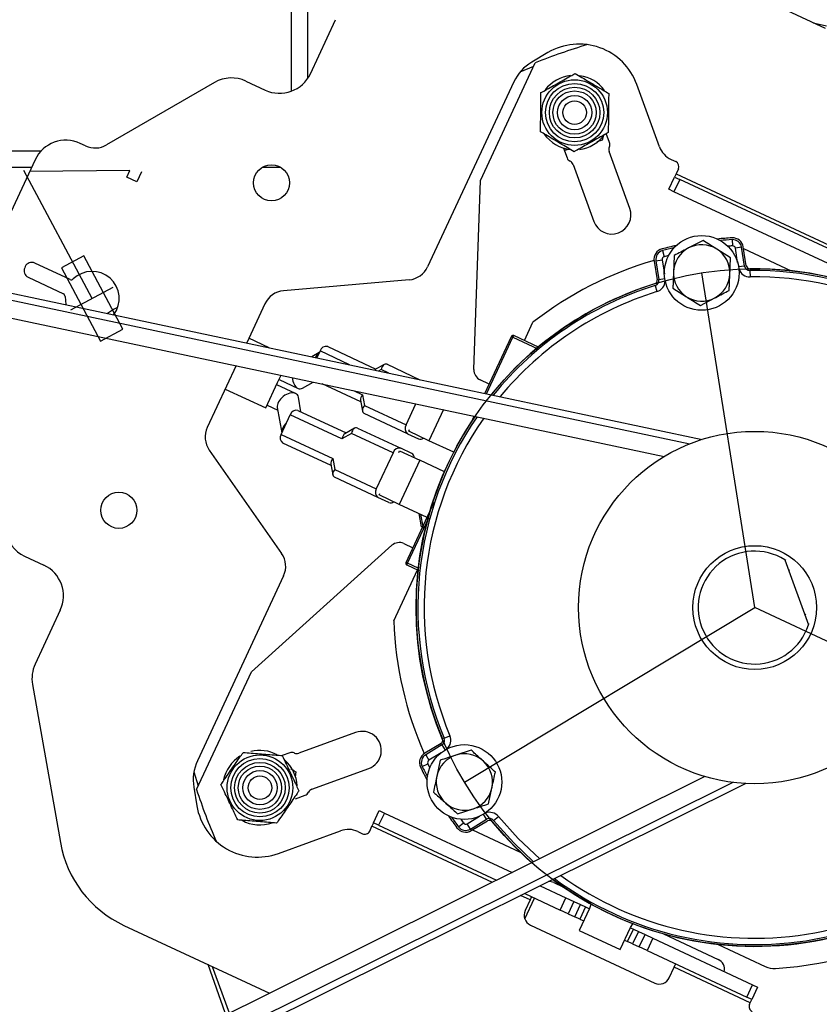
# Model space of a CAD drawing. Header units: inches. Extents: x 170 to 284, y 215 to 248.
# Tile 839 of 1056: x 236.28 to 236.429, y 225.337 to 225.521. Entities that reach past the tile are written whole.
import ezdxf

# ---------------------------------------------------------------- set-up
doc = ezdxf.new("R2010")
doc.units = ezdxf.units.IN
doc.header["$LTSCALE"] = 0.25
doc.header["$MEASUREMENT"] = 0
doc.layers.add('ANNOTATIONS', color=1, linetype='Continuous')
doc.layers.add('RH FRONT OF HOOD', color=7, linetype='Continuous')
doc.styles.add('ARIAL', font='arial.ttf', dxfattribs={"height": 0.09375})
doc.dimstyles.new('STANDARD$0', dxfattribs={"dimtxt": 0.09375, "dimasz": 0.09375, "dimexe": 0.03125, "dimexo": 0.046875, "dimgap": 0.09, "dimtad": 0, "dimtih": 1, "dimtoh": 1, "dimdec": 4, "dimzin": 0, "dimdsep": 46, "dimtxsty": 'ARIAL', "dimcen": 0.09, "dimadec": 0, "dimazin": 0, "dimtfac": 1, "dimtdec": 4, "dimtofl": 0, "dimtmove": 0, "dimatfit": 1, "dimfxl": 1, "dimtolj": 1, "dimtzin": 0, "dimarcsym": 0})

# ---------------------------------------------------------------- blocks, each defined once
blk = doc.blocks.new('*D83')
at = {"layer": 'ANNOTATIONS', "color": 0, "lineweight": -2, "transparency": 16777216}
for p, q in [((235.2910738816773, 225.6576941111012), (235.2910738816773, 226.3915711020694)), ((236.5255283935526, 225.4495179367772), (236.5255283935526, 226.3915711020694)), ((235.3848238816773, 226.3603211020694), (235.5980270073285, 226.3603211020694)), ((236.4317783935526, 226.3603211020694), (236.2185752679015, 226.3603211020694))]:
    blk.add_line(p, q, dxfattribs=at)
at = {"layer": 'ANNOTATIONS', "color": 0, "transparency": 16777216}
for points in [[(235.3848238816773, 226.3759461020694), (235.3848238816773, 226.3446961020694), (235.2910738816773, 226.3603211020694)], [(236.4317783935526, 226.3759461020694), (236.4317783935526, 226.3446961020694), (236.5255283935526, 226.3603211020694)]]:
    blk.add_solid(points, dxfattribs=at)
at = {"layer": 'defpoints', "color": 0, "transparency": 16777216}
for p in [(236.5255283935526, 226.3603211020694), (235.2910738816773, 225.6108191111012), (236.5255283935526, 225.4026429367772)]:
    blk.add_point(p, dxfattribs=at)
at = {"layer": 'ANNOTATIONS', "color": 0, "transparency": 16777216, "insert": (235.908301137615, 226.3603211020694), "char_height": 0.09375, "attachment_point": 5, "style": 'ARIAL'}
blk.add_mtext('\\A1;DIM "A"', dxfattribs=at)
blk = doc.blocks.new('*D84')
at = {"layer": 'ANNOTATIONS', "color": 0, "lineweight": -2, "transparency": 16777216}
for p, q in [((235.2910738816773, 225.6576941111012), (235.2910738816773, 226.0615542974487)), ((236.1899014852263, 225.2816237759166), (236.1899014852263, 226.0615542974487)), ((235.1973238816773, 226.0303042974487), (235.1035738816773, 226.0303042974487)), ((236.2836514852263, 226.0303042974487), (236.3774014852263, 226.0303042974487))]:
    blk.add_line(p, q, dxfattribs=at)
at = {"layer": 'ANNOTATIONS', "color": 0, "transparency": 16777216}
for points in [[(235.1973238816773, 226.0459292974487), (235.1973238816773, 226.0146792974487), (235.2910738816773, 226.0303042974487)], [(236.2836514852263, 226.0459292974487), (236.2836514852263, 226.0146792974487), (236.1899014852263, 226.0303042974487)]]:
    blk.add_solid(points, dxfattribs=at)
at = {"layer": 'defpoints', "color": 0, "transparency": 16777216}
for p in [(236.1899014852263, 226.0303042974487), (235.2910738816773, 225.6108191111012), (236.1899014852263, 225.2347487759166)]:
    blk.add_point(p, dxfattribs=at)
at = {"layer": 'ANNOTATIONS', "color": 0, "transparency": 16777216, "insert": (234.6019627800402, 226.0303042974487), "char_height": 0.09375, "attachment_point": 5, "style": 'ARIAL'}
blk.add_mtext('\\A1;PROJECTION', dxfattribs=at)

msp = doc.modelspace()

# ---------------------------------------------------------------- linework, layer by layer
at = {"layer": 'RH FRONT OF HOOD'}
for p, q in [((236.3302539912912, 225.5079061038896), (236.3302539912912, 225.5828290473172)), ((236.3332829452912, 225.5828290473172), (236.3332829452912, 225.5102645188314)), ((236.4299742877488, 225.5196231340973), (236.3864838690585, 225.539903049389)), ((236.333802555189, 225.5111740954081), (236.3385049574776, 225.5212584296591)), ((236.4277072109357, 225.5206802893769), (236.4301905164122, 225.5201069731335)), ((236.3781516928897, 225.5151077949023), (236.3751422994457, 225.5133294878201)), ((236.3655529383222, 225.4912327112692), (236.3757955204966, 225.513197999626)), ((236.3754814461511, 225.5125244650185), (236.3729357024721, 225.5114458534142)), ((236.3159097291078, 225.5095372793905), (236.2957072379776, 225.4978733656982)), ((236.3217602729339, 225.5097927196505), (236.3253755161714, 225.5081069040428)), ((236.3717897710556, 225.5096334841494), (236.3556969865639, 225.4751223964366)), ((236.3989878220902, 225.4975480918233), (236.3947625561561, 225.5091569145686)), ((236.3885634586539, 225.4997062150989), (236.3883066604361, 225.4987496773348)), ((236.3896654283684, 225.4983296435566), (236.3890623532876, 225.4999865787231)), ((236.2918172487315, 225.4977035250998), (236.2908189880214, 225.4981690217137)), ((236.3883066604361, 225.4987496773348), (236.3872792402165, 225.4984749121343)), ((236.3896242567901, 225.4974933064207), (236.3896293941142, 225.4975043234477)), ((236.2834801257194, 225.496723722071), (236.2331048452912, 225.496723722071)), ((236.381072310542, 225.497284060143), (236.3817414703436, 225.495445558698)), ((236.3822086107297, 225.4971188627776), (236.3812518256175, 225.4968629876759)), ((236.3934557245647, 225.4860421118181), (236.389588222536, 225.4966679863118)), ((236.1596883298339, 225.4952565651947), (236.4069510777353, 225.4429082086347)), ((236.2817358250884, 225.493694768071), (236.2704032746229, 225.493694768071)), ((236.2823919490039, 225.4951018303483), (236.2714324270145, 225.4715990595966)), ((236.3282987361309, 225.493694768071), (236.324785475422, 225.493694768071)), ((236.3822995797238, 225.4948364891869), (236.3823105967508, 225.4948313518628)), ((236.382868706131, 225.4942222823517), (236.3867362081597, 225.483596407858)), ((236.4011679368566, 225.4951689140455), (236.4020307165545, 225.4947665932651)), ((236.2930282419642, 225.4692261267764), (236.2803185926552, 225.4931295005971)), ((236.300067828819, 225.493101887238), (236.2813655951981, 225.492900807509)), ((236.2994976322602, 225.4918790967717), (236.300067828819, 225.493101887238)), ((236.3014082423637, 225.4909881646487), (236.2994976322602, 225.4918790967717)), ((236.3022673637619, 225.4928305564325), (236.3014082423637, 225.4909881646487)), ((236.4007382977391, 225.4896006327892), (236.4018074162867, 225.4918933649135)), ((236.4020925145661, 225.4925047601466), (236.4018074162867, 225.4918933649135)), ((236.4018074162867, 225.4918933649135), (236.4027627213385, 225.491447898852)), ((236.4025201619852, 225.4934218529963), (236.4020925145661, 225.4925047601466)), ((236.4020925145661, 225.4925047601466), (236.431628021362, 225.4787321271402)), ((236.176074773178, 225.4904953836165), (236.4046669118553, 225.4420998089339)), ((236.3643363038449, 225.45594269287), (236.3655529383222, 225.4912327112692)), ((236.4027627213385, 225.491447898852), (236.4016936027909, 225.4891551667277)), ((236.4366783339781, 225.4756327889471), (236.4027627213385, 225.491447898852)), ((236.4016936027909, 225.4891551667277), (236.4007382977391, 225.4896006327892)), ((236.4356092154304, 225.4733400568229), (236.4016936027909, 225.4891551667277)), ((236.1908297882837, 225.4840090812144), (236.3998950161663, 225.4397475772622)), ((236.4071289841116, 225.4800585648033), (236.404438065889, 225.4786485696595)), ((236.4125476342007, 225.4802019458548), (236.4126193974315, 225.4790357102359)), ((236.2914708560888, 225.477184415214), (236.2873014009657, 225.4749674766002)), ((236.2987550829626, 225.4634847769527), (236.2914708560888, 225.477184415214)), ((236.399569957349, 225.4781464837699), (236.3998620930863, 225.4770151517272)), ((236.4122620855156, 225.4768077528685), (236.4096955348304, 225.4784331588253)), ((236.4143169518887, 225.4787824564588), (236.4131628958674, 225.4785996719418)), ((236.4135844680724, 225.4759379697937), (236.4131628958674, 225.4785996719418)), ((236.4148722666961, 225.4752763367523), (236.4143169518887, 225.4787824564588)), ((236.4152054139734, 225.4753291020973), (236.414650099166, 225.4788352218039)), ((236.4146949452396, 225.4785520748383), (236.4236074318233, 225.4743961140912)), ((236.2889109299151, 225.4727649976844), (236.2823375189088, 225.4758302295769)), ((236.3979927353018, 225.476196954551), (236.3985480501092, 225.4726908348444)), ((236.3983258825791, 225.476249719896), (236.3994799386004, 225.4764325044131)), ((236.3983258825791, 225.476249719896), (236.3988811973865, 225.4727436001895)), ((236.3994799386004, 225.4764325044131), (236.3999015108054, 225.473770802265)), ((236.4148722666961, 225.4752763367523), (236.4137728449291, 225.475102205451)), ((236.2805445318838, 225.4751776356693), (236.280444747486, 225.4749636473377)), ((236.2873014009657, 225.4749674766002), (236.2945856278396, 225.4612678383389)), ((236.4167737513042, 225.4115226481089), (236.4068802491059, 225.4739877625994)), ((236.4158859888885, 225.4744228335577), (236.4159024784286, 225.4732545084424)), ((236.2810973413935, 225.4731706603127), (236.2876707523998, 225.4701054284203)), ((236.3522432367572, 225.4727040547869), (236.3287693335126, 225.4706503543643)), ((236.3981808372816, 225.4716186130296), (236.3985261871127, 225.4705023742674)), ((236.3988811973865, 225.4727436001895), (236.3999806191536, 225.4729177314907)), ((236.2890821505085, 225.4671279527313), (236.2969743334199, 225.4713243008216)), ((236.401498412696, 225.4711677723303), (236.4040649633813, 225.4695423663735)), ((236.2879810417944, 225.4695787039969), (236.2881026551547, 225.4680697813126)), ((236.3253155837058, 225.4682320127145), (236.3219030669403, 225.4609138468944)), ((236.4066315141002, 225.4679169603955), (236.4093224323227, 225.4693269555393)), ((236.37376350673, 225.4613522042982), (236.3753589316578, 225.4647736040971)), ((236.2945856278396, 225.4612678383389), (236.2987550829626, 225.4634847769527)), ((236.3261115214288, 225.460022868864), (236.3223134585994, 225.4617939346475)), ((236.3663772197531, 225.4514981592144), (236.3713282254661, 225.4621156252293)), ((236.3667098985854, 225.4514277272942), (236.371629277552, 225.4619772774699)), ((236.3716315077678, 225.4619780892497), (236.3762583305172, 225.4598207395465)), ((236.3765291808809, 225.4600625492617), (236.3717764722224, 225.4622787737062)), ((236.3354674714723, 225.4591372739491), (236.3340722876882, 225.4583374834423)), ((236.335598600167, 225.4594184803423), (236.3350026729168, 225.4581405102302)), ((236.3411137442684, 225.456846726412), (236.335598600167, 225.4594184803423)), ((236.3370334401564, 225.4602380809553), (236.34605354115, 225.4560319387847)), ((236.3475837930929, 225.4569060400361), (236.3457902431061, 225.4558815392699)), ((236.3481219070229, 225.4569282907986), (236.3542699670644, 225.4540614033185)), ((236.3199276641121, 225.4566775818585), (236.3145436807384, 225.4451315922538)), ((236.3470452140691, 225.4559416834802), (236.3465972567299, 225.4556858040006)), ((236.3484227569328, 225.4552993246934), (236.3470452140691, 225.4559416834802)), ((236.3254788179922, 225.4487806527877), (236.3276883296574, 225.4535189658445)), ((236.3276883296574, 225.4535189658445), (236.3283315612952, 225.4548983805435)), ((236.3279549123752, 225.4540906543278), (236.3314880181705, 225.4524431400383)), ((236.3323295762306, 225.452478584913), (236.3343339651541, 225.4536276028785)), ((236.3432025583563, 225.4499179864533), (236.3360067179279, 225.4532734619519)), ((236.3671943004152, 225.4532503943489), (236.3655036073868, 225.4540387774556)), ((236.3178944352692, 225.4523173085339), (236.3254788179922, 225.4487806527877)), ((236.3310395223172, 225.4514813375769), (236.3275064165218, 225.4531288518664)), ((236.3418539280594, 225.452035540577), (236.3435410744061, 225.4512488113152)), ((236.3320449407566, 225.4480750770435), (236.3315533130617, 225.4508138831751)), ((236.3431485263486, 225.4502163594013), (236.3435165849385, 225.4481838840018)), ((236.3435410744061, 225.4512488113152), (236.343909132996, 225.4492163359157)), ((236.3516570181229, 225.4456034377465), (236.3535060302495, 225.4495686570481)), ((236.3257245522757, 225.4493076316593), (236.327705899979, 225.4483837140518)), ((236.3276220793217, 225.4488506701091), (236.328469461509, 225.444129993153)), ((236.3314837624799, 225.4483367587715), (236.3405038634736, 225.4441306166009)), ((236.3519514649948, 225.4439774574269), (236.3438454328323, 225.4477573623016)), ((236.343909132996, 225.4492163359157), (236.3516570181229, 225.4456034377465)), ((236.3586556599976, 225.4484784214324), (236.3559481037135, 225.4426720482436)), ((236.3283383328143, 225.4438487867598), (236.3300489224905, 225.4475171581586)), ((236.3397019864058, 225.4430158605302), (236.3300489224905, 225.4475171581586)), ((236.3638807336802, 225.446144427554), (236.3644018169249, 225.4472618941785)), ((236.3414955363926, 225.4440403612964), (236.3397019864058, 225.4430158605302)), ((236.3420341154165, 225.4450047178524), (236.3402405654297, 225.4439802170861)), ((236.3492434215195, 225.4404274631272), (236.3414955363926, 225.4440403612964)), ((236.3425722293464, 225.4450269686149), (236.3506782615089, 225.4412470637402)), ((236.3521652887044, 225.4444360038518), (236.3523078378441, 225.4447417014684)), ((236.3559481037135, 225.4426720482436), (236.3521652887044, 225.4444360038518)), ((236.3283383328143, 225.4438487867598), (236.3379913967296, 225.4393474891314)), ((236.3376528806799, 225.4380166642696), (236.3286327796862, 225.4422228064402)), ((236.3519514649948, 225.4439774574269), (236.3540049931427, 225.4430198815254)), ((236.3605682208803, 225.4405176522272), (236.3559481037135, 225.4426720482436)), ((236.3149111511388, 225.440931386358), (236.3284266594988, 225.4216292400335)), ((236.3492434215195, 225.4404274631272), (236.3461073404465, 225.4337021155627)), ((236.3503218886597, 225.4404828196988), (236.3504644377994, 225.4407885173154)), ((236.3504644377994, 225.4407885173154), (236.3542472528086, 225.4390245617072)), ((236.3527317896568, 225.4402894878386), (236.3506782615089, 225.4412470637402)), ((236.3379913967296, 225.4393474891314), (236.3383594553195, 225.4373150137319)), ((236.3542472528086, 225.4390245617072), (236.3503984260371, 225.4307707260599)), ((236.3588377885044, 225.4368839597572), (236.3542472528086, 225.4390245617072)), ((236.3375988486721, 225.4383150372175), (236.337966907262, 225.4362825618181)), ((236.3383594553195, 225.4373150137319), (236.3461073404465, 225.4337021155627)), ((236.3464017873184, 225.4320761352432), (236.3382957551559, 225.4358560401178)), ((236.3484553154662, 225.4311185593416), (236.3464017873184, 225.4320761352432)), ((236.3466156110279, 225.432534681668), (236.3467581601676, 225.4328403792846)), ((236.3503984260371, 225.4307707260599), (236.3466156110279, 225.432534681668)), ((236.3516564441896, 225.419929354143), (236.3569060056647, 225.431187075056)), ((236.3555842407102, 225.428352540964), (236.3503984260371, 225.4307707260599)), ((236.3519559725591, 225.4197881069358), (236.355925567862, 225.4283008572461)), ((236.3540826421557, 225.4290527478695), (236.3545189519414, 225.4265783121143)), ((236.3548511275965, 225.4266368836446), (236.3544558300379, 225.4288787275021)), ((236.3548511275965, 225.4266368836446), (236.3545189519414, 225.4265783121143)), ((236.3548928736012, 225.4265522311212), (236.3546441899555, 225.4263243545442)), ((236.3227881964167, 225.399523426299), (236.3490398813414, 225.4231394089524)), ((236.3512486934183, 225.4234690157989), (236.3529393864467, 225.4226806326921)), ((236.2804210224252, 225.4211404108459), (236.2840362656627, 225.4194545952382)), ((236.4226054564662, 225.4203030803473), (236.4223708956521, 225.4204544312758)), ((236.4223708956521, 225.4204544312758), (236.4268026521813, 225.4082782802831)), ((236.3493602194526, 225.4090191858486), (236.3538066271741, 225.4185545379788)), ((236.3518195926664, 225.4194811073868), (236.3540742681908, 225.4184297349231)), ((236.3539478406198, 225.4188573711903), (236.3519567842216, 225.4197858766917)), ((236.4232311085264, 225.4185841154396), (236.4231303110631, 225.418367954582)), ((236.3287941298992, 225.4174290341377), (236.3127013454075, 225.3829179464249)), ((236.2871034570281, 225.4110275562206), (236.2824010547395, 225.4009432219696)), ((236.3625632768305, 225.3789497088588), (236.4167737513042, 225.4115226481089)), ((236.4740920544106, 225.3847946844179), (236.4167737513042, 225.4115226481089)), ((236.4260432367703, 225.4103647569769), (236.4262593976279, 225.4102639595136)), ((236.426261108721, 225.410259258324), (236.4261603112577, 225.4100430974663)), ((236.4268026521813, 225.4082782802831), (236.4268850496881, 225.4085449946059)), ((236.3125456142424, 225.3775581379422), (236.3227881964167, 225.399523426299)), ((236.2819032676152, 225.3971621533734), (236.2871070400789, 225.3676500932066)), ((236.342254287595, 225.3882046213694), (236.3316284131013, 225.3843371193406)), ((236.3587862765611, 225.3871367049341), (236.3598633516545, 225.3875896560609)), ((236.3582009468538, 225.3861661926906), (236.355158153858, 225.3843378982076)), ((236.3583746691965, 225.3858770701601), (236.3553318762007, 225.3840487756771)), ((236.3583746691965, 225.3858770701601), (236.3589479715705, 225.3849229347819)), ((236.3299667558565, 225.384414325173), (236.3285395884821, 225.3838948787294)), ((236.3308030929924, 225.3843731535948), (236.3307920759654, 225.3843782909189)), ((236.3553318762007, 225.3840487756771), (236.3559336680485, 225.3830472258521)), ((236.3582436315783, 225.3844351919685), (236.3559336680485, 225.3830472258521)), ((236.3638484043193, 225.3848881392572), (236.3609557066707, 225.3839600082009)), ((236.3546785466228, 225.3818765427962), (236.3557329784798, 225.3823799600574)), ((236.3580630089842, 225.3830318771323), (236.3574204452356, 225.3800626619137)), ((236.4074905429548, 225.3799733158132), (236.2161394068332, 225.2848308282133)), ((236.3120495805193, 225.3808751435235), (236.3128596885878, 225.3782316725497)), ((236.331066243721, 225.3808318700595), (236.3309659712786, 225.3799207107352)), ((236.331066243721, 225.3808318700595), (236.3309659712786, 225.3799207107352)), ((236.3340741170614, 225.3776176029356), (236.3446999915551, 225.3814851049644)), ((236.4151128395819, 225.3786778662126), (236.1888006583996, 225.2661522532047)), ((236.4126990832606, 225.3788893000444), (236.2034755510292, 225.2748604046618)), ((236.3120250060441, 225.3779740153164), (236.312597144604, 225.3745256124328)), ((236.3310123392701, 225.3758212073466), (236.3328508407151, 225.3764903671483)), ((236.3334599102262, 225.3770484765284), (236.3334650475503, 225.3770594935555)), ((236.3670635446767, 225.3748675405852), (236.3677061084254, 225.3778367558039)), ((236.3455860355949, 225.3713262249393), (236.3466551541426, 225.3736189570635)), ((236.3476104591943, 225.373173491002), (236.3465413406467, 225.3708807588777)), ((236.3466551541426, 225.3736189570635), (236.3476104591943, 225.373173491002)), ((236.3476104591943, 225.373173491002), (236.371453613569, 225.3620552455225)), ((236.3612781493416, 225.3730112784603), (236.3641708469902, 225.3739394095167)), ((236.3630687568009, 225.3711724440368), (236.3653787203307, 225.3725604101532)), ((236.3667133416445, 225.3719991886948), (236.3661400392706, 225.372953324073)), ((236.3680187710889, 225.3717712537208), (236.3689243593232, 225.3725096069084)), ((236.3448732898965, 225.3697977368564), (236.3453009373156, 225.3707148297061)), ((236.3455860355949, 225.3713262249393), (236.3453009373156, 225.3707148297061)), ((236.3677841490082, 225.3602307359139), (236.3453009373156, 225.3707148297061)), ((236.3465413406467, 225.3708807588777), (236.3455860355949, 225.3713262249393)), ((236.3465413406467, 225.3708807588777), (236.3685566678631, 225.3606148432)), ((236.3614458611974, 225.370613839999), (236.3623853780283, 225.3713085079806)), ((236.3636705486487, 225.3701708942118), (236.3630687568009, 225.3711724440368)), ((236.3636705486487, 225.3701708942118), (236.3667133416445, 225.3719991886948)), ((236.3638442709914, 225.3698817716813), (236.3668870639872, 225.3717100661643)), ((236.3278330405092, 225.3656261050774), (236.3394418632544, 225.3698513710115)), ((236.3426657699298, 225.3697106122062), (236.3435285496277, 225.3693082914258)), ((236.3640900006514, 225.3700294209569), (236.3730024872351, 225.3658734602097)), ((236.376731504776, 225.3595941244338), (236.3815260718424, 225.3573583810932)), ((236.3767836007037, 225.3595698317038), (236.3768518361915, 225.3596539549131)), ((236.3792441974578, 225.3601716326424), (236.3810733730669, 225.3593186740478)), ((236.3748364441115, 225.3569421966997), (236.3730620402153, 225.3577696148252)), ((236.3738345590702, 225.3581537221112), (236.3804569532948, 225.3550656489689)), ((236.3738488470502, 225.3533899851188), (236.3756709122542, 225.3572974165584)), ((236.3748364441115, 225.3569421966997), (236.3739098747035, 225.354955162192)), ((236.3750250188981, 225.3573465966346), (236.3748364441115, 225.3569421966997)), ((236.3804569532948, 225.3550656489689), (236.3815260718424, 225.3573583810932)), ((236.3815260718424, 225.3573583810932), (236.3829896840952, 225.3566758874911)), ((236.3829896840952, 225.3566758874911), (236.3819205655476, 225.3543831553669)), ((236.3829896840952, 225.3566758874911), (236.3842308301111, 225.3560971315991)), ((236.3831617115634, 225.3538043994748), (236.3842308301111, 225.3560971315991)), ((236.3842308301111, 225.3560971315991), (236.3851675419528, 225.3556603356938)), ((236.3819205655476, 225.3543831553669), (236.3804569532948, 225.3550656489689)), ((236.3819205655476, 225.3543831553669), (236.3831617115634, 225.3538043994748)), ((236.3859394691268, 225.3553748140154), (236.3840150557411, 225.3512478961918)), ((236.3851675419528, 225.3556603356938), (236.3840984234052, 225.3533676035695)), ((236.3851675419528, 225.3556603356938), (236.3859109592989, 225.3553136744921)), ((236.2989586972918, 225.3522047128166), (236.3261453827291, 225.3395273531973)), ((236.3748887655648, 225.3522656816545), (236.3981217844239, 225.3414319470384)), ((236.3840984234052, 225.3533676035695), (236.3831617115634, 225.3538043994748)), ((236.3840984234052, 225.3533676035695), (236.3848418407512, 225.3530209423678)), ((236.3840150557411, 225.3512478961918), (236.3916574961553, 225.3476841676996)), ((236.3916574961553, 225.3476841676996), (236.393581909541, 225.3518110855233)), ((236.3930460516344, 225.3491952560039), (236.3941151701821, 225.3514879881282)), ((236.3935533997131, 225.351749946), (236.3941151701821, 225.3514879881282)), ((236.3950518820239, 225.3510511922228), (236.3939827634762, 225.3487584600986)), ((236.3941151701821, 225.3514879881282), (236.3950518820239, 225.3510511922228)), ((236.3950518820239, 225.3510511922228), (236.3962930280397, 225.3504724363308)), ((236.395223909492, 225.3481797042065), (236.3962930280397, 225.3504724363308)), ((236.3962930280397, 225.3504724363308), (236.3977566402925, 225.3497899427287)), ((236.399730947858, 225.3506185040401), (236.4099668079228, 225.345845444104)), ((236.3924842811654, 225.3494572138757), (236.3930460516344, 225.3491952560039)), ((236.3939827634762, 225.3487584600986), (236.3930460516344, 225.3491952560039)), ((236.3939827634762, 225.3487584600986), (236.395223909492, 225.3481797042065)), ((236.3977566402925, 225.3497899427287), (236.3966875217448, 225.3474972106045)), ((236.3977566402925, 225.3497899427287), (236.4163507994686, 225.341119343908)), ((236.4099400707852, 225.3486491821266), (236.4187345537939, 225.3445482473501)), ((236.3966875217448, 225.3474972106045), (236.395223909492, 225.3481797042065)), ((236.3966875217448, 225.3474972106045), (236.4152816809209, 225.3388266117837)), ((236.3179086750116, 225.3358620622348), (236.3146841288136, 225.3448718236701)), ((236.4017378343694, 225.3443978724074), (236.401926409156, 225.3448022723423)), ((236.3186947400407, 225.3358227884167), (236.3155477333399, 225.3444691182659)), ((236.4008112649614, 225.3424108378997), (236.4017378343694, 225.3443978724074)), ((236.4159518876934, 225.3377697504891), (236.4017378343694, 225.3443978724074)), ((236.4152816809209, 225.3388266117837), (236.4163507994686, 225.341119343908)), ((236.4163507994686, 225.341119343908), (236.4173061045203, 225.3406738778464)), ((236.4173061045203, 225.3406738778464), (236.4162369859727, 225.3383811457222)), ((236.4162369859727, 225.3383811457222), (236.4152816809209, 225.3388266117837)), ((236.4158093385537, 225.3374640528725), (236.4159518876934, 225.3377697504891)), ((236.4159518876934, 225.3377697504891), (236.4162369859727, 225.3383811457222))]:
    msp.add_line(p, q, dxfattribs=at)
at = {"layer": 'RH FRONT OF HOOD', "flags": 128}
for points in [[(236.2816591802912, 225.493694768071), (236.2817249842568, 225.4936882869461), (236.2817321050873, 225.4936867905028)], [(236.2978028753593, 225.4675523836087), (236.2970461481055, 225.4671535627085), (236.2958911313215, 225.4664208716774)], [(236.3689243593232, 225.3725096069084), (236.3726003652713, 225.3683915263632), (236.3766217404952, 225.3646249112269)], [(236.3677573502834, 225.3715581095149), (236.3715230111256, 225.3673395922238), (236.3751602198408, 225.3638982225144)], [(236.3680187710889, 225.3717712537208), (236.3717643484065, 225.3675752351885), (236.3754870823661, 225.3640607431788)], [(236.3862101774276, 225.3561544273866), (236.3862027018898, 225.3561233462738), (236.3859394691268, 225.3553748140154)], [(236.393581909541, 225.3518110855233), (236.3939861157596, 225.3524938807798), (236.3940051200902, 225.3525195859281)]]:
    msp.add_lwpolyline(points, dxfattribs=at)
at = {"layer": 'RH FRONT OF HOOD'}
for centre, radius in [((236.383145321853, 225.5039159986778), 0.006122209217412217), ((236.383145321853, 225.5039159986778), 0.005447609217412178), ((236.383145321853, 225.5039159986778), 0.00472219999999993), ((236.383145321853, 225.5039159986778), 0.004047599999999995), ((236.383145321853, 225.5039159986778), 0.003204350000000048), ((236.383145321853, 225.5039159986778), 0.00219245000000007), ((236.3265421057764, 225.490815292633), 0.003372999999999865), ((236.4068802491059, 225.4739877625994), 0.006982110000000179), ((236.4167737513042, 225.4115226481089), 0.06324374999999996), ((236.4167737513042, 225.4115226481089), 0.03288675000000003), ((236.2980322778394, 225.4296757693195), 0.003372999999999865), ((236.4167737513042, 225.4115226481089), 0.01155252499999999), ((236.3625632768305, 225.3789497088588), 0.006982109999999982), ((236.3243804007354, 225.3778942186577), 0.006122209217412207), ((236.3243804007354, 225.3778942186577), 0.005447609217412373), ((236.3243804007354, 225.3778942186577), 0.004722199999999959), ((236.3243804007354, 225.3778942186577), 0.004047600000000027), ((236.3243804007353, 225.3778942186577), 0.003204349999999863), ((236.3243804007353, 225.3778942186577), 0.002192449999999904)]:
    msp.add_circle(centre, radius, dxfattribs=at)
for centre, radius, start, end in [((236.4167737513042, 225.4115226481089), 0.1096225, 106.5596910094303, 111.9509201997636), ((236.3839859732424, 225.5052345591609), 0.01146820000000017, 20.00000000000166, 120.5796380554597), ((236.3794322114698, 225.5060697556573), 0.008432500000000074, 120.5796380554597, 155.0000000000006), ((236.3190803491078, 225.504045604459), 0.006341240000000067, 65.00000000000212, 120.0000000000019), ((236.3280554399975, 225.5138540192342), 0.006341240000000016, 244.9999999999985, 335.0000000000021), ((236.383145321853, 225.5039159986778), 0.006948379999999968, 96.52453311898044, 142.2226577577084), ((236.383145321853, 225.5039159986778), 0.006948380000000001, 36.45371756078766, 81.9618841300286), ((236.383145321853, 225.5039159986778), 0.006948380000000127, 215.1975681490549, 263.4127007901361), ((236.383145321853, 225.5039159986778), 0.006948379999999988, 277.5885157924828, 323.7157043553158), ((236.2881390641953, 225.4924219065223), 0.006341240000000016, 65.00000000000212, 155.0000000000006), ((236.2935991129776, 225.5015247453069), 0.004216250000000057, 245.0000000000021, 300.0000000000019), ((236.3906024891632, 225.4970371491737), 0.001079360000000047, 154.9999999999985, 199.9999999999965), ((236.3886511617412, 225.4979604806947), 0.001079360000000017, 335.0000000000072, 20.00000000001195), ((236.4029498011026, 225.4989901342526), 0.004216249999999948, 199.9999999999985, 245.0000000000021), ((236.3827557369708, 225.4958147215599), 0.001079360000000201, 200.0000000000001, 244.9999999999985), ((236.3818544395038, 225.4938531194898), 0.001079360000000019, 20.00000000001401, 65.00000000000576), ((236.4016030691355, 225.4938495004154), 0.001011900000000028, 335.0000000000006, 64.99999999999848), ((236.3900959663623, 225.4848192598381), 0.003575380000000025, 200.0000000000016, 20.00000000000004), ((236.4167737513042, 225.4115226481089), 0.0691465, 102.2315382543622, 104.4787969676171), ((236.4068802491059, 225.4739877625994), 0.005261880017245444, 57.65376972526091, 117.653769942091), ((236.4167737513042, 225.4115226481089), 0.06914650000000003, 93.52120303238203, 95.76846174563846), ((236.4167737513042, 225.4115226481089), 0.06880920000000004, 93.52120303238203, 95.33750558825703), ((236.4167737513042, 225.4115226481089), 0.06764075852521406, 93.52120303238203, 94.24744435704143), ((236.4126512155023, 225.4785186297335), 0.002023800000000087, 8.999999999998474, 93.52120303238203), ((236.4126512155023, 225.4785186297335), 0.001686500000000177, 9.000000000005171, 93.52120303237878), ((236.4126512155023, 225.4785186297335), 0.0005180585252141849, 9.000000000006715, 93.52120303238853), ((236.3999916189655, 225.4765135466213), 0.002023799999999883, 104.4787969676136, 189.0000000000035), ((236.3999916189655, 225.4765135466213), 0.00168649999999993, 104.4787969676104, 189.0000000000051), ((236.4167737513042, 225.4115226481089), 0.06880920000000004, 102.6624944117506, 104.4787969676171), ((236.4167737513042, 225.4115226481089), 0.0676407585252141, 103.7525556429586, 104.4787969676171), ((236.4068802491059, 225.4739877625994), 0.005261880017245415, 117.653769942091, 177.653769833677), ((236.4068802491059, 225.4739877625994), 0.005261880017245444, 357.653769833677, 57.65376972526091), ((236.2817673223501, 225.4746074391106), 0.001349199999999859, 64.99999999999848, 155.0000000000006), ((236.4167737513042, 225.4115226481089), 0.06746000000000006, 106.1779442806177, 127.8732468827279), ((236.3999916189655, 225.4765135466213), 0.0005180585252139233, 104.4787969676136, 189.0000000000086), ((236.415871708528, 225.4754346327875), 0.001011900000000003, 189.0000000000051, 270.8086091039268), ((236.415871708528, 225.4754346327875), 0.0006745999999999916, 188.9999999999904, 270.8086091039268), ((236.2816675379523, 225.474393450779), 0.001349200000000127, 154.9999999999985, 245.0000000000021), ((236.2930282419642, 225.4692261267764), 0.005059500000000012, 322.8809903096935, 133.9959625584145), ((236.3518757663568, 225.4769042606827), 0.004216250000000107, 275.0000000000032, 335.0000000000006), ((236.4068802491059, 225.4739877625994), 0.005261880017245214, 177.653769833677, 237.6537697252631), ((236.4068802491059, 225.4739877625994), 0.005261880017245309, 297.6537699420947, 357.653769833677), ((236.415871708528, 225.4754346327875), 0.002180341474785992, 200.4387660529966, 270.8086091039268), ((236.4167737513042, 225.4115226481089), 0.06324374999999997, 343.1913908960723, 90.80860910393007), ((236.4167737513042, 225.4115226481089), 0.06290645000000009, 343.1913908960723, 90.80860910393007), ((236.2891390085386, 225.473254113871), 0.0005396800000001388, 244.9999999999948, 313.9959625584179), ((236.4167737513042, 225.4115226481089), 0.06324375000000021, 107.1913908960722, 141.0885866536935), ((236.4167737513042, 225.4115226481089), 0.06290645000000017, 107.1913908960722, 140.9322288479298), ((236.3978817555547, 225.4725853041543), 0.0006746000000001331, 287.1913908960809, 9.000000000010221), ((236.3978817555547, 225.4725853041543), 0.001011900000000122, 287.1913908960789, 9.000000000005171), ((236.3978817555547, 225.4725853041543), 0.002180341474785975, 287.1913908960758, 357.5612339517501), ((236.4167737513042, 225.4115226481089), 0.06173800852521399, 343.1913908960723, 90.80860910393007), ((236.2874426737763, 225.4696163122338), 0.0005396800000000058, 356.0040374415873, 64.99999999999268), ((236.3291368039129, 225.4664501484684), 0.004216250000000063, 95.00000000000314, 155.0000000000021), ((236.4167737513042, 225.4115226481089), 0.06173800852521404, 107.1913908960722, 140.3755991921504), ((236.4068802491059, 225.4739877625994), 0.005261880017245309, 237.6537697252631, 297.6537699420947), ((236.3367506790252, 225.459067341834), 0.001204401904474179, 76.42175365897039, 163.0494669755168), ((236.3663589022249, 225.455872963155), 0.002023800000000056, 178.0254920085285, 244.9999999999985), ((236.3312010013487, 225.4471660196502), 0.001204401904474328, 76.4217536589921, 163.0494669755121), ((236.4167737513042, 225.4115226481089), 0.06324375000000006, 145.6300389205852, 202.8086091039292), ((236.4167737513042, 225.4115226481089), 0.06290645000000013, 145.5032534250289, 202.8086091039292), ((236.4167737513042, 225.4115226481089), 0.06173800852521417, 145.0523966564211, 202.8086091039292), ((236.3183649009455, 225.4433497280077), 0.004216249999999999, 154.9999999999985, 214.9999999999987), ((236.3526665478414, 225.4449466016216), 0.001204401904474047, 146.9505330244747, 233.5782463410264), ((236.3293478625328, 225.4431919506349), 0.001204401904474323, 146.9505330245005, 233.5782463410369), ((236.3543227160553, 225.4438746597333), 0.0009119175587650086, 249.60979056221, 308.7719370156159), ((236.3503955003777, 225.4400763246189), 0.001204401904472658, 76.42175365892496, 163.0494669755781), ((236.3522978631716, 225.439506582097), 0.0008951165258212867, 0.6157389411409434, 61.00253348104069), ((236.3471168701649, 225.4330452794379), 0.001204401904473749, 146.9505330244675, 233.578246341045), ((236.3487730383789, 225.4319733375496), 0.0009119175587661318, 249.6097905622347, 308.7719370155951), ((236.2831009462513, 225.4268875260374), 0.006341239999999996, 190.0000000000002, 245.0000000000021), ((236.355017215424, 225.4266661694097), 0.000168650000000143, 190.0000000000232, 222.5000000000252), ((236.3503933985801, 225.4216348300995), 0.002023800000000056, 64.99999999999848, 131.9745079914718), ((236.4167737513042, 225.4115226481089), 0.01054062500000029, 57.92648937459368, 342.0735106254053), ((236.3249729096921, 225.4192108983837), 0.00421624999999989, 334.9999999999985, 35.00000000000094), ((236.2813563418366, 225.4137074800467), 0.006341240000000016, 335.0000000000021, 65.00000000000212), ((236.4167737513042, 225.4115226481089), 0.06746000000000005, 182.1267531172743, 203.8220557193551), ((236.2881481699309, 225.3982632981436), 0.00634123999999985, 154.9999999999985, 190.0000000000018), ((236.343477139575, 225.3848448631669), 0.003575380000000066, 289.999999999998, 110.0000000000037), ((236.3578535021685, 225.3867444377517), 0.001011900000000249, 301.0000000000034, 22.80860910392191), ((236.3578535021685, 225.3867444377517), 0.002180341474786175, 312.4387660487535, 22.8086091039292), ((236.3578535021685, 225.3867444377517), 0.0006746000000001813, 301.0000000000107, 22.80860910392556), ((236.3243804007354, 225.3778942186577), 0.00694838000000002, 122.5000634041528, 167.8069841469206), ((236.3243804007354, 225.3778942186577), 0.006948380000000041, 62.13774710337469, 104.3135909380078), ((236.3303359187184, 225.3834000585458), 0.00107936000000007, 65.00000000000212, 110.0000000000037), ((236.3312592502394, 225.3853513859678), 0.00107936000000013, 245.0000000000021, 290.0000000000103), ((236.356200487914, 225.3826031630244), 0.002023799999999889, 120.9999999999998, 205.5212030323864), ((236.356200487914, 225.3826031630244), 0.001686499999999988, 120.9999999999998, 205.5212030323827), ((236.3625632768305, 225.3789497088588), 0.005261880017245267, 107.7890002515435, 167.7890004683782), ((236.3625632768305, 225.3789497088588), 0.005261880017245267, 47.78900035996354, 107.7890002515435), ((236.3203437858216, 225.3793542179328), 0.008432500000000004, 155.0000000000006, 189.4203619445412), ((236.3243804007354, 225.3778942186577), 0.006948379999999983, 2.965689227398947, 47.96747691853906), ((236.4167737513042, 225.4115226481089), 0.0691465, 205.5212030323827, 207.7684617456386), ((236.4167737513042, 225.4115226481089), 0.06880920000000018, 205.5212030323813, 207.3375055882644), ((236.356200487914, 225.3826031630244), 0.0005180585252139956, 121.0000000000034, 205.5212030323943), ((236.4167737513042, 225.4115226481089), 0.06764075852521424, 205.5212030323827, 206.247444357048), ((236.3625632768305, 225.3789497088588), 0.005261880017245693, 347.7890004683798, 47.78900035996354), ((236.3625632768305, 225.3789497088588), 0.005261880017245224, 167.7890004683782, 227.7890003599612), ((236.4167737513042, 225.4115226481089), 0.1096225, 198.0490798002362, 203.4403089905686), ((236.3324816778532, 225.3775046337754), 0.001079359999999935, 290.0000000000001, 335.0000000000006), ((236.3344432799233, 225.3766033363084), 0.001079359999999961, 109.999999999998, 154.9999999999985), ((236.3625632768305, 225.3789497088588), 0.005261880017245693, 287.7890002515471, 347.7890004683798), ((236.4167737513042, 225.4115226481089), 0.06324375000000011, 233.3949629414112, 326.80860910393), ((236.4167737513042, 225.4115226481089), 0.06290645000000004, 233.5513207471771, 326.80860910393), ((236.4167737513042, 225.4115226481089), 0.06173800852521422, 234.1079504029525, 326.80860910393), ((236.3239106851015, 225.3764026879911), 0.01146820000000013, 189.4203619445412, 290.0000000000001), ((236.3625632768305, 225.3789497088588), 0.005261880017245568, 227.7890003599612, 287.7890002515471), ((236.4167737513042, 225.4115226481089), 0.06745999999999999, 273.3191138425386, 327.8220557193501), ((236.4167737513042, 225.4115226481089), 0.06914650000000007, 214.2315382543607, 216.4787969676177), ((236.4167737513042, 225.4115226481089), 0.06880920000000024, 214.6624944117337, 216.4787969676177), ((236.3672345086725, 225.3711318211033), 0.002180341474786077, 39.19139089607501, 109.5612339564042), ((236.3243804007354, 225.3778942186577), 0.006948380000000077, 241.1771532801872, 289.2548968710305), ((236.3628019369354, 225.3716165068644), 0.001686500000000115, 216.4787969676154, 301.0000000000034), ((236.4167737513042, 225.4115226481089), 0.06764075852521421, 215.7525556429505, 216.4787969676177), ((236.3628019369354, 225.3716165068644), 0.0005180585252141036, 216.4787969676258, 300.9999999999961), ((236.3672345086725, 225.3711318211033), 0.001011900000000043, 39.19139089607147, 120.9999999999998), ((236.3672345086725, 225.3711318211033), 0.0006746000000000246, 39.19139089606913, 121.0000000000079), ((236.3408839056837, 225.3658893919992), 0.004216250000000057, 65.00000000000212, 110.0000000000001), ((236.3439561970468, 225.3702253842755), 0.001011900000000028, 244.9999999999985, 335.0000000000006), ((236.3628019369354, 225.3716165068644), 0.002023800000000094, 216.4787969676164, 300.9999999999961), ((236.3078680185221, 225.371310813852), 0.02108125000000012, 190.0000000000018, 244.9999999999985), ((236.3783889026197, 225.358337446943), 0.002023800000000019, 65.00000000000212, 93.45470973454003), ((236.3757440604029, 225.3540998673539), 0.002023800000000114, 155.0000000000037, 244.9999999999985), ((236.4091115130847, 225.3440112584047), 0.002023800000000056, 347.5133253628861, 64.99999999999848), ((236.4204451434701, 225.3482166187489), 0.004047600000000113, 244.9999999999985, 273.3191138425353), ((236.398977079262, 225.3432661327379), 0.002023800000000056, 244.9999999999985, 334.9999999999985), ((236.4167264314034, 225.3370364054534), 0.001011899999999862, 154.9999999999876, 245.0000000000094)]:
    msp.add_arc(centre, radius, start, end, dxfattribs=at)
for centre, major_axis, ratio, start_param, end_param in [((236.3359862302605, 225.4570047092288), (-9.522561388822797e-05, 0.002260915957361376), 0.6136760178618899, 0.3081231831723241, 0.9936150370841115), ((236.3479098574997, 225.4555384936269), (-5.981763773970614e-05, 0.001446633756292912), 0.6140144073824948, 5.9754454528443, 7.546241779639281), ((236.3318180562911, 225.4546152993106), (-9.522561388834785e-05, 0.002260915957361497), 0.6136760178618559, 1.61688762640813, 2.833469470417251), ((236.3295876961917, 225.4498322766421), (-0.001793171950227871, -0.001380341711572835), 0.6136760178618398, 3.449715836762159, 5.975062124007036), ((236.3295876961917, 225.4498322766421), (-0.001793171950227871, -0.001380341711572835), 0.6136760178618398, 2.833469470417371, 3.449715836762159), ((236.3318180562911, 225.4546152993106), (-9.522561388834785e-05, 0.002260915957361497), 0.6136760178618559, 2.833469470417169, 3.449715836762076), ((236.3444057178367, 225.4508456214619), (-0.001146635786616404, -0.000884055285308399), 0.614014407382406, 5.020128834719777, 5.975445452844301), ((236.3447737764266, 225.4488131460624), (-0.001146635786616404, -0.0008840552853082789), 0.6140144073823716, 5.02012883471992, 6.590925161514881), ((236.330436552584, 225.4451033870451), (-0.001793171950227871, -0.001380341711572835), 0.6136760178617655, 4.858611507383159, 5.975062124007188), ((236.3423601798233, 225.4436371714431), (-5.981763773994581e-05, 0.001446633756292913), 0.6140144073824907, 5.975445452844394, 7.546241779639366), ((236.3405666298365, 225.4426126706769), (-5.981763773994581e-05, 0.001446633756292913), 0.6140144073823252, 0.3077398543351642, 1.263056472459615), ((236.3388560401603, 225.4389442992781), (-0.001146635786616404, -0.000884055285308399), 0.6140144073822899, 5.02012883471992, 5.975445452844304), ((236.3392240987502, 225.4369118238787), (-0.001146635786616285, -0.000884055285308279), 0.6140144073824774, 5.02012883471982, 6.590925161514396)]:
    msp.add_ellipse(centre, major_axis=major_axis, ratio=ratio, start_param=start_param, end_param=end_param, dxfattribs=at)
for points, knots in [([(236.3768637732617, 225.5076405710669), (236.3770428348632, 225.5077411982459), (236.3779776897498, 225.5082665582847), (236.3798519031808, 225.5093198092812), (236.3818673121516, 225.5104524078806), (236.3829534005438, 225.511062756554), (236.3832301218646, 225.5112182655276)], [0, 0, 0, 0, 0.0887271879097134, 0.463231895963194, 0.8632384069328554, 0.9999999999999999, 0.9999999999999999, 0.9999999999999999, 0.9999999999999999]), ([(236.3832301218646, 225.5112182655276), (236.3840872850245, 225.5107100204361), (236.3858114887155, 225.5096876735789), (236.3880304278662, 225.5083719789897), (236.389192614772, 225.5076828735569), (236.3895116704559, 225.5074936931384)], [0, 0, 0, 0, 0.4176583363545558, 0.8401294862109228, 1, 1, 1, 1]), ([(236.3767789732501, 225.5003383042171), (236.3767905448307, 225.5013347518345), (236.376813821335, 225.5033391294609), (236.3768437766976, 225.5059186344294), (236.3768594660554, 225.5072696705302), (236.3768637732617, 225.5076405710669)], [0, 0, 0, 0, 0.4176583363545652, 0.8401294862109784, 0.9999999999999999, 0.9999999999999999, 0.9999999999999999, 0.9999999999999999]), ([(236.3895116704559, 225.5074936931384), (236.3895000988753, 225.506497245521), (236.389476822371, 225.5044928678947), (236.3894468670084, 225.5019133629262), (236.3894311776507, 225.5005623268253), (236.3894268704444, 225.5001914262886)], [0, 0, 0, 0, 0.4176583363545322, 0.8401294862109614, 0.9999999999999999, 0.9999999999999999, 0.9999999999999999, 0.9999999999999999]), ([(236.3830605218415, 225.496613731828), (236.3822033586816, 225.4971219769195), (236.3804791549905, 225.4981443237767), (236.3782602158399, 225.4994600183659), (236.377098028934, 225.5001491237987), (236.3767789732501, 225.5003383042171)], [0, 0, 0, 0, 0.4176583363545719, 0.8401294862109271, 1, 1, 1, 1]), ([(236.3894268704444, 225.5001914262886), (236.3891501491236, 225.5000359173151), (236.3880640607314, 225.4994255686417), (236.3860486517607, 225.4982929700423), (236.3841744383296, 225.4972397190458), (236.383239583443, 225.4967143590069), (236.3830605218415, 225.496613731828)], [0, 0, 0, 0, 0.136761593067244, 0.536768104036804, 0.9112728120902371, 0.9999999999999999, 0.9999999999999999, 0.9999999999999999, 0.9999999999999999]), ([(236.4096955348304, 225.4784331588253), (236.4096347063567, 225.4784716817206), (236.4087680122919, 225.4790205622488), (236.4079186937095, 225.4795584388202), (236.4071289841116, 225.4800585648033)], [0, 0, 0, 0, 0.07018448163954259, 1, 1, 1, 1]), ([(236.4017471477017, 225.4772385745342), (236.4017171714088, 225.4765069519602), (236.4016761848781, 225.4755066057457), (236.4016340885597, 225.4744791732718), (236.4016227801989, 225.4742031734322)], [0, 0, 0, 0, 0.7313693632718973, 1, 1, 1, 1]), ([(236.404438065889, 225.4786485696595), (236.4043742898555, 225.4786151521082), (236.4034655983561, 225.4781390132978), (236.4025751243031, 225.4776724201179), (236.4017471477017, 225.4772385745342)], [0, 0, 0, 0, 0.07018447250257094, 1, 1, 1, 1]), ([(236.4121377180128, 225.4737723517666), (236.4121490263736, 225.4740483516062), (236.412191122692, 225.47507578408), (236.4122321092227, 225.4760761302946), (236.4122620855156, 225.4768077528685)], [0, 0, 0, 0, 0.2686306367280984, 1, 1, 1, 1]), ([(236.4016227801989, 225.4742031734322), (236.4015915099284, 225.4734399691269), (236.401549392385, 225.472412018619), (236.4015088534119, 225.4714225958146), (236.401498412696, 225.4711677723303)], [0, 0, 0, 0, 0.7424523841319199, 1, 1, 1, 1]), ([(236.4120133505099, 225.4707369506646), (236.4120237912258, 225.470991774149), (236.4120643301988, 225.4719811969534), (236.4121064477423, 225.4730091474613), (236.4121377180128, 225.4737723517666)], [0, 0, 0, 0, 0.2575476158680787, 1, 1, 1, 1]), ([(236.4093224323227, 225.4693269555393), (236.4093862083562, 225.4693603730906), (236.4102948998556, 225.469836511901), (236.4111853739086, 225.4703031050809), (236.4120133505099, 225.4707369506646)], [0, 0, 0, 0, 0.07018447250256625, 1, 1, 1, 1]), ([(236.4040649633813, 225.4695423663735), (236.404125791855, 225.4695038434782), (236.4049924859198, 225.46895496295), (236.4058418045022, 225.4684170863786), (236.4066315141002, 225.4679169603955)], [0, 0, 0, 0, 0.0701844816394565, 1, 1, 1, 1]), ([(236.3716292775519, 225.4619772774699), (236.3715913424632, 225.4619949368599), (236.3715330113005, 225.462022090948), (236.3714630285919, 225.4620544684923), (236.3714149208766, 225.4620766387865), (236.3713761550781, 225.4620943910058), (236.3713386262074, 225.4621114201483), (236.3713323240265, 225.4621139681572), (236.3713282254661, 225.4621156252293)], [0, 0, 0, 0, 0.2396334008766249, 0.3684740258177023, 0.4999999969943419, 0.6315259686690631, 0.7603665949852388, 1, 1, 1, 1]), ([(236.3716292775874, 225.4619772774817), (236.3716293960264, 225.4619774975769), (236.3716295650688, 225.4619778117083), (236.3716299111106, 225.4619781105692), (236.3716301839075, 225.4619782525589), (236.3716304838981, 225.461978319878), (236.371630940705, 225.4619783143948), (236.3716312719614, 225.4619781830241), (236.3716315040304, 225.4619780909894)], [0, 0, 0, 0, 0.2732864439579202, 0.3900487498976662, 0.5002158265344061, 0.6103508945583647, 0.7270226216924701, 1, 1, 1, 1]), ([(236.3716315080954, 225.4619780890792), (236.3716500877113, 225.4620177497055), (236.3716872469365, 225.4620970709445), (236.3717347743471, 225.4621965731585), (236.3717686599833, 225.4622658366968), (236.3717739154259, 225.4622744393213), (236.3717765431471, 225.4622787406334)], [0, 0, 0, 0, 0.2500000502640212, 0.5000000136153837, 0.7500000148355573, 1, 1, 1, 1]), ([(236.3516564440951, 225.4199293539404), (236.3516603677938, 225.4199273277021), (236.3516664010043, 225.4199242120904), (236.3517035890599, 225.419906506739), (236.351742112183, 225.4198882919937), (236.3517900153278, 225.4198657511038), (236.3518597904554, 225.4198330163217), (236.3519180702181, 225.4198058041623), (236.3519559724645, 225.4197881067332)], [0, 0, 0, 0, 0.2396397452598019, 0.3684780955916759, 0.4999999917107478, 0.6315218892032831, 0.7603602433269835, 0.9999999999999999, 0.9999999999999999, 0.9999999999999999, 0.9999999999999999]), ([(236.3518195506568, 225.4194811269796), (236.3518211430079, 225.4194859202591), (236.35182432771, 225.4194955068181), (236.3518556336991, 225.4195661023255), (236.3519013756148, 225.4196666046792), (236.3519383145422, 225.419746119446), (236.3519567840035, 225.4197858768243)], [0, 0, 0, 0, 0.2499999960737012, 0.4999999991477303, 0.7500000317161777, 1, 1, 1, 1]), ([(236.3519567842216, 225.4197858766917), (236.3519565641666, 225.4197859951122), (236.3519562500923, 225.4197861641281), (236.351955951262, 225.4197865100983), (236.351955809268, 225.4197867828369), (236.3519557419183, 225.4197870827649), (236.3519557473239, 225.4197875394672), (236.3519558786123, 225.4197878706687), (236.3519559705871, 225.4197881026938)], [0, 0, 0, 0, 0.273311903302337, 0.3900853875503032, 0.5002596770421, 0.6103955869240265, 0.7270603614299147, 1, 1, 1, 1]), ([(236.3171022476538, 225.3784932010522), (236.3172829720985, 225.3787541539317), (236.317992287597, 225.3797783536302), (236.3193085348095, 225.3816789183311), (236.320532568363, 225.3834463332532), (236.3211431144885, 225.3843279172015), (236.3212600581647, 225.3844967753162)], [0, 0, 0, 0, 0.136761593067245, 0.5367681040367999, 0.9112728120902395, 1, 1, 1, 1]), ([(236.3212600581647, 225.3844967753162), (236.3222532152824, 225.384415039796), (236.3242509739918, 225.3842506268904), (236.3268219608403, 225.3840390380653), (236.3281685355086, 225.3839282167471), (236.3285382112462, 225.3838977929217)], [0, 0, 0, 0, 0.417658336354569, 0.8401294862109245, 1, 1, 1, 1]), ([(236.3285382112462, 225.3838977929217), (236.3289640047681, 225.3829968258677), (236.3298204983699, 225.3811845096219), (236.3309227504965, 225.3788521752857), (236.3315000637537, 225.3776305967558), (236.3316585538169, 225.3772952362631)], [0, 0, 0, 0, 0.4176583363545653, 0.8401294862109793, 1, 1, 1, 1]), ([(236.3609557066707, 225.3839600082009), (236.3608871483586, 225.3839380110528), (236.3599103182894, 225.3836245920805), (236.3589530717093, 225.3833174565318), (236.3580630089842, 225.3830318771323)], [0, 0, 0, 0, 0.07018448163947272, 1, 1, 1, 1]), ([(236.3660985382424, 225.3828470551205), (236.3655327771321, 225.3833602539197), (236.3647707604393, 225.3840514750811), (236.3640373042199, 225.3847167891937), (236.3638484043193, 225.3848881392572)], [0, 0, 0, 0, 0.7424523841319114, 1, 1, 1, 1]), ([(236.3683486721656, 225.3808059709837), (236.3678063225, 225.3812979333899), (236.3670647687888, 225.3819705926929), (236.3663031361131, 225.3826614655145), (236.3660985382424, 225.3828470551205)], [0, 0, 0, 0, 0.7313693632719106, 1, 1, 1, 1]), ([(236.3301584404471, 225.3814982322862), (236.3301589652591, 225.3814978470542), (236.3304796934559, 225.3812624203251), (236.33077320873, 225.3810469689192), (236.331066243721, 225.3808318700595)], [0, 0, 0, 0, 0.001636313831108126, 1, 1, 1, 1]), ([(236.3301584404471, 225.3814982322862), (236.3301589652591, 225.3814978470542), (236.3304796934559, 225.3812624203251), (236.33077320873, 225.3810469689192), (236.331066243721, 225.3808318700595)], [0, 0, 0, 0, 0.001636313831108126, 1, 1, 1, 1]), ([(236.3574204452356, 225.3800626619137), (236.357405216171, 225.3799922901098), (236.3571882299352, 225.3789896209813), (236.3569755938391, 225.3780070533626), (236.3567778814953, 225.3770934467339)], [0, 0, 0, 0, 0.07018447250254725, 1, 1, 1, 1]), ([(236.3677061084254, 225.3778367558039), (236.3677213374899, 225.3779071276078), (236.3679383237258, 225.3789097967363), (236.3681509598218, 225.379892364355), (236.3683486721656, 225.3808059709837)], [0, 0, 0, 0, 0.07018447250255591, 1, 1, 1, 1]), ([(236.3202225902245, 225.3718906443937), (236.3197967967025, 225.3727916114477), (236.3189403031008, 225.3746039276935), (236.3178380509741, 225.3769362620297), (236.3172607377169, 225.3781578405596), (236.3171022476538, 225.3784932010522)], [0, 0, 0, 0, 0.4176583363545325, 0.8401294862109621, 1, 1, 1, 1]), ([(236.3316585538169, 225.3772952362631), (236.3315416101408, 225.3771263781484), (236.3309310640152, 225.3762447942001), (236.3297070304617, 225.3744773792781), (236.3283907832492, 225.3725768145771), (236.3276814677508, 225.3715526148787), (236.327500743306, 225.3712916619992)], [0, 0, 0, 0, 0.08872718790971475, 0.4632318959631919, 0.8632384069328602, 1, 1, 1, 1]), ([(236.3567778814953, 225.3770934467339), (236.356966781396, 225.3769220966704), (236.3577002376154, 225.3762567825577), (236.3584622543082, 225.3755655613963), (236.3590280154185, 225.3750523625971)], [0, 0, 0, 0, 0.2575476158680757, 1, 1, 1, 1]), ([(236.3590280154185, 225.3750523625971), (236.3592326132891, 225.3748667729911), (236.3599942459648, 225.3741759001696), (236.360735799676, 225.3735032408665), (236.3612781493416, 225.3730112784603)], [0, 0, 0, 0, 0.2686306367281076, 1, 1, 1, 1]), ([(236.3641708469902, 225.3739394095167), (236.3642394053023, 225.3739614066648), (236.3652162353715, 225.3742748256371), (236.3661734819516, 225.3745819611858), (236.3670635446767, 225.3748675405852)], [0, 0, 0, 0, 0.07018448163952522, 0.9999999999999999, 0.9999999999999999, 0.9999999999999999, 0.9999999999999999]), ([(236.327500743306, 225.3712916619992), (236.3265075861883, 225.3713733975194), (236.3245098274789, 225.371537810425), (236.3219388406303, 225.37174939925), (236.3205922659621, 225.3718602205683), (236.3202225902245, 225.3718906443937)], [0, 0, 0, 0, 0.417658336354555, 0.8401294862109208, 1, 1, 1, 1]), ([(236.3750250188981, 225.3573465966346), (236.3750471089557, 225.3573903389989), (236.3750913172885, 225.3574778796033), (236.3751518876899, 225.3575277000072), (236.3751933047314, 225.3575166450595), (236.3752107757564, 225.3575119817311)], [0, 0, 0, 0, 0.3660576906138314, 0.7325829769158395, 1, 1, 1, 1]), ([(236.4019336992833, 225.3450508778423), (236.4019526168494, 225.3450356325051), (236.4019904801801, 225.345005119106), (236.4019758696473, 225.3449150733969), (236.4019410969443, 225.3448357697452), (236.401926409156, 225.3448022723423)], [0, 0, 0, 0, 0.3657824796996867, 0.7321101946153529, 0.9999999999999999, 0.9999999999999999, 0.9999999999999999, 0.9999999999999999])]:
    msp.add_open_spline(points, degree=3, knots=knots, dxfattribs=at)
for points in [[(236.3717764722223, 225.4622787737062), (236.3717342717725, 225.4622928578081), (236.371649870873, 225.4623210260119), (236.3715158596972, 225.4622974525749), (236.3713980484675, 225.4622293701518), (236.3713514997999, 225.4621535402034), (236.371328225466, 225.4621156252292)], [(236.3516564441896, 225.419929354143), (236.3516423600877, 225.4198871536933), (236.3516141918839, 225.4198027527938), (236.3516377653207, 225.419668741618), (236.3517058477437, 225.4195509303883), (236.3517816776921, 225.4195043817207), (236.3518195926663, 225.4194811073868)]]:
    msp.add_open_spline(points, degree=3, dxfattribs=at)

# ---------------------------------------------------------------- dimensions: what is measured, and where the dimension line sits
at = {"layer": 'ANNOTATIONS'}
dim = msp.add_linear_dim(base=(236.5255283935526, 226.3603211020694), p1=(235.2910738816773, 225.6108191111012), p2=(236.5255283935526, 225.4026429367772), text='DIM "A"', dimstyle='STANDARD$0', dxfattribs=at)
dim.commit()
dim.dimension.update_dxf_attribs({"geometry": '*D83', "text_midpoint": (235.908301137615, 226.3603211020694)})
dim = msp.add_linear_dim(base=(236.1899014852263, 226.0303042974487), p1=(235.2910738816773, 225.6108191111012), p2=(236.1899014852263, 225.2347487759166), text='PROJECTION', dimstyle='STANDARD$0', dxfattribs=at)
dim.commit()
dim.dimension.update_dxf_attribs({"geometry": '*D84', "text_midpoint": (234.6019627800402, 226.0303042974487), "dimtype": 160})

doc.saveas('drawing.dxf')
